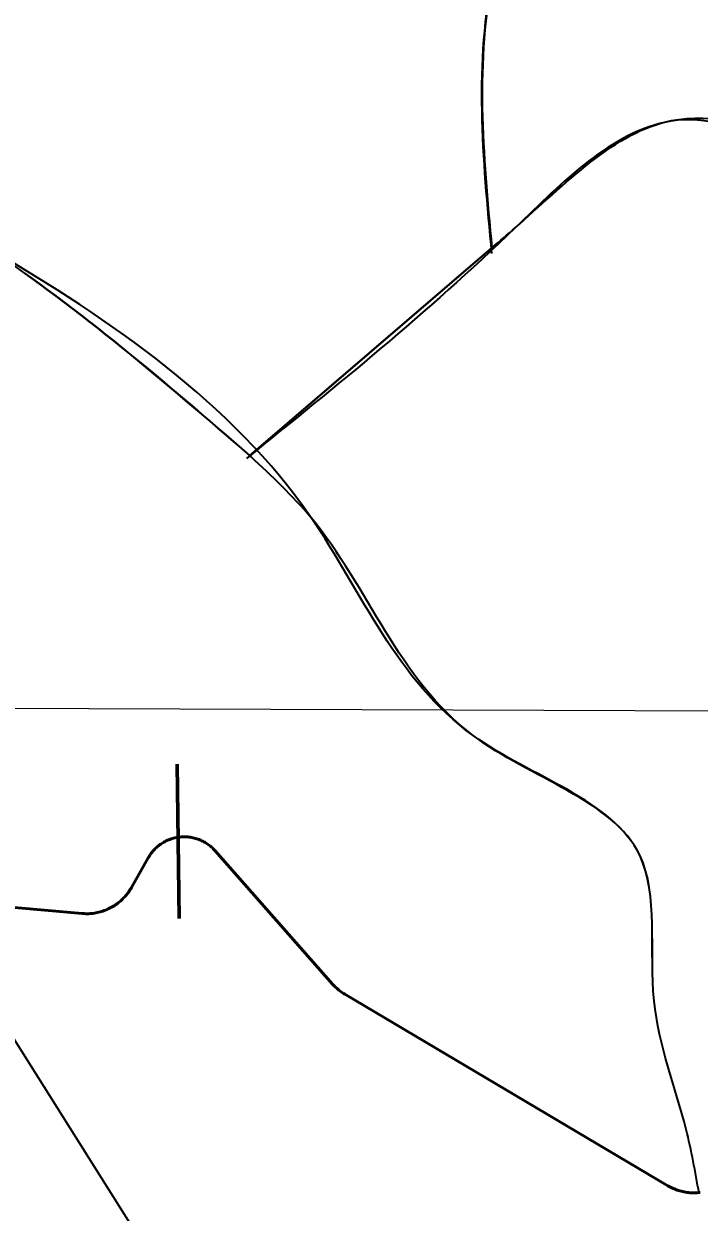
# Model space of a CAD drawing. Extents: x 553962 to 842807, y 8883888 to 9032388.
# Drawn here: x 696450 to 697762, y 8948417 to 8950723 of the extents above; entities that cross this region are included whole.
import ezdxf

# ---------------------------------------------------------------- set-up
doc = ezdxf.new("R2010")
doc.units = 0
doc.header["$LTSCALE"] = 150
for name, color, linetype, lineweight in [('1', 7, 'Continuous', 13), ('20', 7, 'Continuous', 35), ('40', 7, 'Continuous', 60), ('60', 7, 'Continuous', 53)]:
    doc.layers.add(name, color=color, linetype=linetype, lineweight=lineweight)

msp = doc.modelspace()

# ---------------------------------------------------------------- linework, layer by layer
at = {"layer": '1'}
msp.add_line((565315.3, 8949866.8), (791497.7, 8949052.2), dxfattribs=at)
at = {"layer": '20'}
for p, q in [((697359, 8950288.4), (696882.3, 8949879.6)), ((696888.4, 8949884.8), (697358.7, 8950288.2)), ((697359, 8950277.7), (697359, 8950277.9)), ((696891.4, 8949882.8), (696888.4, 8949884.8))]:
    msp.add_line(p, q, dxfattribs=at)
for points in [[(696595.7, 8948998.8), (696598.4, 8948999.6), (696601.1, 8949000.3), (696603.8, 8949001.2), (696606.5, 8949002.1), (696609.1, 8949003.1), (696611.8, 8949004.2), (696614.3, 8949005.4), (696616.9, 8949006.6), (696619.4, 8949007.9), (696621.9, 8949009.3), (696624.3, 8949010.7), (696626.7, 8949012.2), (696629, 8949013.8), (696631.3, 8949015.4), (696633.6, 8949017.1), (696635.8, 8949018.9), (696638, 8949020.7), (696640.1, 8949022.6), (696642.1, 8949024.6), (696644.1, 8949026.6), (696646.1, 8949028.6), (696647.9, 8949030.7), (696649.8, 8949032.9), (696651.5, 8949035.1), (696653.2, 8949037.4), (696654.8, 8949039.7), (696656.4, 8949042.1), (696657.9, 8949044.5), (696659.3, 8949046.9), (696691.9, 8949104.7), (696692.2, 8949105.2), (696693.5, 8949107.4), (696694.9, 8949109.5), (696696.3, 8949111.6), (696697.8, 8949113.6), (696699.3, 8949115.6), (696701, 8949117.6), (696702.6, 8949119.4), (696704.4, 8949121.3), (696706.2, 8949123.1), (696708, 8949124.8), (696709.9, 8949126.4), (696711.9, 8949128.1), (696713.9, 8949129.6), (696716, 8949131.1), (696718.1, 8949132.5), (696720.2, 8949133.8), (696722.4, 8949135.1), (696724.6, 8949136.3), (696726.9, 8949137.4), (696729.2, 8949138.5), (696731.5, 8949139.5), (696733.9, 8949140.4), (696736.2, 8949141.2), (696738.7, 8949142), (696741.1, 8949142.7), (696743.6, 8949143.3), (696746, 8949143.8), (696748.5, 8949144.3), (696751, 8949144.6), (696753.5, 8949144.9), (696756.1, 8949145.1), (696758.6, 8949145.3), (696761.1, 8949145.3), (696763.6, 8949145.3), (696766.2, 8949145.2), (696768.7, 8949145), (696771.2, 8949144.8), (696773.7, 8949144.4), (696776.2, 8949144), (696778.7, 8949143.5), (696781.2, 8949142.9), (696783.6, 8949142.2), (696786, 8949141.5), (696788.4, 8949140.7), (696790.8, 8949139.8), (696793.1, 8949138.8), (696795.4, 8949137.8), (696797.7, 8949136.7), (696799.9, 8949135.5), (696802.1, 8949134.3), (696804.3, 8949133), (696806.4, 8949131.6), (696808.5, 8949130.1), (696810.5, 8949128.6), (696812.5, 8949127), (696814.4, 8949125.4), (696816.3, 8949123.7), (696818.1, 8949121.9), (696819.9, 8949120.1), (696821.6, 8949118.2), (697049.6, 8948859.6), (697049.8, 8948859.5), (697051.7, 8948857.4), (697053.6, 8948855.3), (697055.7, 8948853.4), (697057.7, 8948851.4), (697059.9, 8948849.6), (697062, 8948847.8), (697064.3, 8948846)], [(696343.7, 8949016.1), (696563.3, 8948996.5), (696564.8, 8948996.3), (696567.6, 8948996.2), (696570.4, 8948996.1), (696573.3, 8948996.1), (696576.1, 8948996.1), (696578.9, 8948996.3), (696581.7, 8948996.5), (696584.5, 8948996.8), (696587.3, 8948997.2), (696590.1, 8948997.7), (696592.9, 8948998.2), (696595.7, 8948998.8)], [(697064.3, 8948846), (697066.6, 8948844.4), (697068.9, 8948842.8), (697071.2, 8948841.2), (697073.7, 8948839.7), (697700.5, 8948468.2), (697700.7, 8948468.1), (697703.2, 8948466.7), (697705.7, 8948465.4), (697708.2, 8948464.1), (697710.8, 8948462.9), (697713.4, 8948461.8), (697716, 8948460.8), (697718.7, 8948459.8), (697721.3, 8948458.9), (697724.1, 8948458.1), (697726.8, 8948457.3), (697729.5, 8948456.7), (697732.3, 8948456.1), (697735.1, 8948455.6), (697737.9, 8948455.2), (697740.7, 8948454.8), (697743.5, 8948454.6), (697746.3, 8948454.4), (697749.2, 8948454.3), (697752, 8948454.3), (697754.8, 8948454.3), (697757.6, 8948454.5), (697760.3, 8948454.7)]]:
    msp.add_lwpolyline(points, dxfattribs=at)
for points in [[(697359, 8950277.7), (697363.1, 8950829.3), (697524.7, 8951156.9), (697640.8, 8951256.5), (697721.2, 8951333.2)], [(697721.6, 8951333.6), (697640.8, 8951256.5), (697524.7, 8951156.9), (697363.1, 8950829.3), (697359, 8950288.3)], [(697721.2, 8951333.2), (697640.8, 8951256.5), (697524.7, 8951156.9), (697363.1, 8950829.3), (697359, 8950288.4)], [(696888, 8949886.3), (696382.1, 8950287.3), (695578.1, 8950697.8)], [(697761.3, 8948453.6), (697736.3, 8948577.4), (697674, 8948827.1), (697646.2, 8949109.5), (697322.9, 8949341.7), (697007.9, 8949764.7), (696382.1, 8950287.3), (695578.1, 8950697.8)], [(696889.2, 8949885.6), (696382.1, 8950287.3), (695574.8, 8950692.9)], [(698582.7, 8949299.2), (698519.4, 8949536.6), (698415.8, 8949880.9), (698241.7, 8950005.3), (698142.3, 8950295.6), (697707.1, 8950534.8), (697404.5, 8950327.5), (696882.3, 8949879.6)], [(697359.5, 8950288.8), (697404.5, 8950327.5), (697707.1, 8950534.8), (698122.3, 8950315.6)], [(697359.5, 8950288.8), (697404.5, 8950327.5), (697707.1, 8950534.8), (698122.3, 8950315.6)], [(697761.3, 8948453.6), (697736.3, 8948577.4), (697674, 8948827.1), (697646.2, 8949109.5), (697322.9, 8949341.7), (697007.9, 8949764.7), (696891.4, 8949882.8)], [(697761.3, 8948453.6), (697736.3, 8948577.4), (697674, 8948827.1), (697646.2, 8949109.5), (697322.9, 8949341.7), (697007.9, 8949764.7), (696891.4, 8949882.8)]]:
    msp.add_spline(points, degree=3, dxfattribs=at)
at = {"layer": '40'}
msp.add_line((696748, 8949286.5), (696751.8, 8948986.5), dxfattribs=at)
at = {"layer": '40', "lineweight": 35}
msp.add_lwpolyline([(696217.4, 8949091.4), (697067.7, 8947741.4), (698949.7, 8947741.4)], dxfattribs=at)
at = {"layer": '60'}
for points in [[(697064.3, 8948846), (697062, 8948847.8), (697059.9, 8948849.6), (697057.7, 8948851.4), (697055.7, 8948853.4), (697053.6, 8948855.3), (697051.7, 8948857.4), (697049.8, 8948859.5), (697049.6, 8948859.6), (696821.6, 8949118.2), (696819.9, 8949120.1), (696818.1, 8949121.9), (696816.3, 8949123.7), (696814.4, 8949125.4), (696812.5, 8949127), (696810.5, 8949128.6), (696808.5, 8949130.1), (696806.4, 8949131.6), (696804.3, 8949133), (696802.1, 8949134.3), (696799.9, 8949135.5), (696797.7, 8949136.7), (696795.4, 8949137.8), (696793.1, 8949138.8), (696790.8, 8949139.8), (696788.4, 8949140.7), (696786, 8949141.5), (696783.6, 8949142.2), (696781.2, 8949142.9), (696778.7, 8949143.5), (696776.2, 8949144), (696773.7, 8949144.4), (696771.2, 8949144.8), (696768.7, 8949145), (696766.2, 8949145.2), (696763.6, 8949145.3), (696761.1, 8949145.3), (696758.6, 8949145.3), (696756.1, 8949145.1), (696753.5, 8949144.9), (696751, 8949144.6), (696748.5, 8949144.3), (696746, 8949143.8), (696743.6, 8949143.3), (696741.1, 8949142.7), (696738.7, 8949142), (696736.2, 8949141.2), (696733.9, 8949140.4), (696731.5, 8949139.5), (696729.2, 8949138.5), (696726.9, 8949137.4), (696724.6, 8949136.3), (696722.4, 8949135.1), (696720.2, 8949133.8), (696718.1, 8949132.5), (696716, 8949131.1), (696713.9, 8949129.6), (696711.9, 8949128.1), (696709.9, 8949126.4), (696708, 8949124.8), (696706.2, 8949123.1), (696704.4, 8949121.3), (696702.6, 8949119.4), (696701, 8949117.6), (696699.3, 8949115.6), (696697.8, 8949113.6), (696696.3, 8949111.6), (696694.9, 8949109.5), (696693.5, 8949107.4), (696692.2, 8949105.2), (696691.9, 8949104.7), (696659.3, 8949046.9), (696657.9, 8949044.5), (696656.4, 8949042.1), (696654.8, 8949039.7), (696653.2, 8949037.4), (696651.5, 8949035.1), (696649.8, 8949032.9), (696647.9, 8949030.7), (696646.1, 8949028.6), (696644.1, 8949026.6), (696642.1, 8949024.6), (696640.1, 8949022.6), (696638, 8949020.7), (696635.8, 8949018.9), (696633.6, 8949017.1), (696631.3, 8949015.4), (696629, 8949013.8), (696626.7, 8949012.2), (696624.3, 8949010.7), (696621.9, 8949009.3), (696619.4, 8949007.9), (696616.9, 8949006.6), (696614.3, 8949005.4), (696611.8, 8949004.2), (696609.1, 8949003.1), (696606.5, 8949002.1), (696603.8, 8949001.2), (696601.1, 8949000.3), (696598.4, 8948999.6), (696595.7, 8948998.8)], [(696595.7, 8948998.8), (696592.9, 8948998.2), (696590.1, 8948997.7), (696587.3, 8948997.2), (696584.5, 8948996.8), (696581.7, 8948996.5), (696578.9, 8948996.3), (696576.1, 8948996.1), (696573.3, 8948996.1), (696570.4, 8948996.1), (696567.6, 8948996.2), (696564.8, 8948996.3), (696563.3, 8948996.5), (696343.7, 8949016.1)], [(697763.3, 8948455), (697760.5, 8948454.7), (697757.6, 8948454.5), (697754.8, 8948454.3), (697752, 8948454.3), (697749.2, 8948454.3), (697746.3, 8948454.4), (697743.5, 8948454.6), (697740.7, 8948454.8), (697737.9, 8948455.2), (697735.1, 8948455.6), (697732.3, 8948456.1), (697729.5, 8948456.7), (697726.8, 8948457.3), (697724.1, 8948458.1), (697721.3, 8948458.9), (697718.7, 8948459.8), (697716, 8948460.8), (697713.4, 8948461.8), (697710.8, 8948462.9), (697708.2, 8948464.1), (697705.7, 8948465.4), (697703.2, 8948466.7), (697700.7, 8948468.1), (697700.5, 8948468.2), (697073.7, 8948839.7), (697071.2, 8948841.2), (697068.9, 8948842.8), (697066.6, 8948844.4), (697064.3, 8948846)]]:
    msp.add_lwpolyline(points, dxfattribs=at)

doc.saveas('drawing.dxf')
